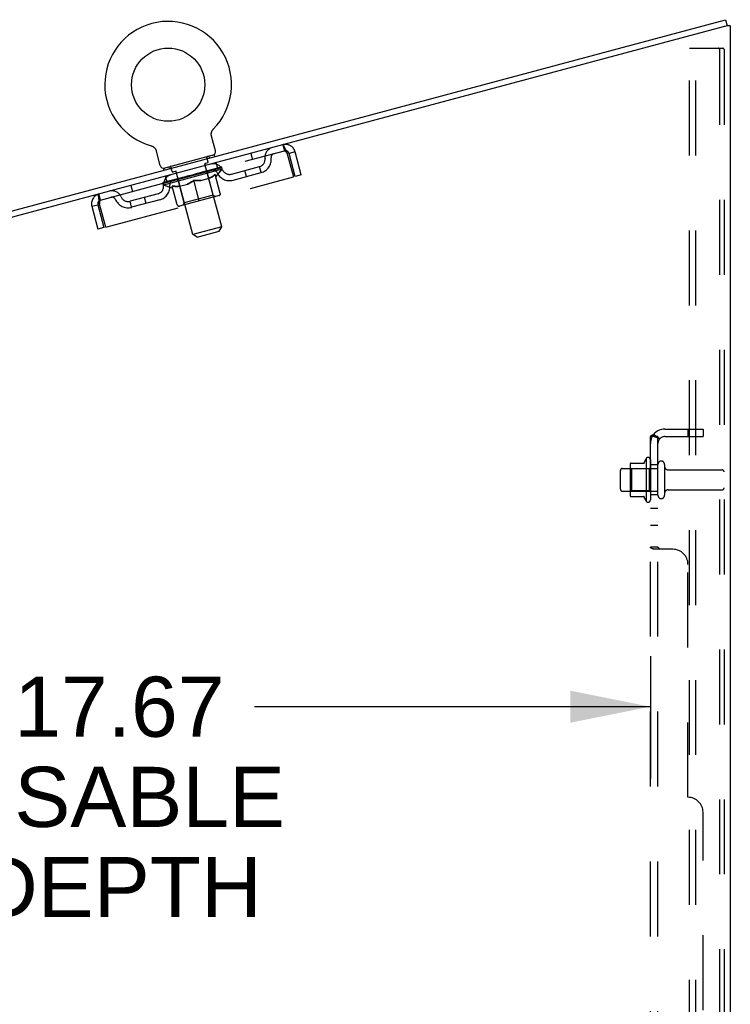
# Model space of a CAD drawing. Header units: inches. Extents: x 0 to 227, y 0 to 147.
# Tile 270 of 272: x 125 to 137, y 90 to 106. Entities that reach past the tile are written whole.
import ezdxf

# ---------------------------------------------------------------- set-up
doc = ezdxf.new("R2010")
doc.units = ezdxf.units.IN
doc.header["$LTSCALE"] = 12.466667
doc.header["$MEASUREMENT"] = 0
doc.linetypes.add('HIDDEN', pattern=[0.2, 0.1, -0.1])
doc.layers.get('0').update_dxf_attribs({"linetype": 'CONTINUOUS'})
for name, color, linetype in [('DEFAULT_2', 8, 'HIDDEN'), ('DIMENSIONS', 7, 'CONTINUOUS'), ('SUBPANEL', 7, 'CONTINUOUS')]:
    doc.layers.add(name, color=color, linetype=linetype)
doc.styles.get("Standard").update_dxf_attribs({"font": 'arial.ttf'})
doc.dimstyles.new('DIMSTYLE_1', dxfattribs={"dimtxt": 1, "dimasz": 1.333333, "dimexe": 0.09, "dimexo": 0.07, "dimgap": 0.0375, "dimtad": 0, "dimtih": 1, "dimtoh": 1, "dimzin": 4, "dimdsep": 46, "dimtxsty": 'Standard', "dimblk": '_FILLED', "dimblk1": '_FILLED', "dimblk2": '_FILLED', "dimcen": 0.09, "dimadec": 3, "dimazin": 1, "dimtfac": 1, "dimtdec": 3, "dimtofl": 0, "dimtmove": 0, "dimatfit": 3, "dimldrblk": '_FILLED', "dimfxl": 0, "dimtolj": 1, "dimtzin": 4, "dimarcsym": 0})

# ---------------------------------------------------------------- blocks, each defined once
blk = doc.blocks.new('_FILLED')
at = {"color": 0, "linetype": 'ByBlock'}
blk.add_solid([(0, 0), (-1, 0.2), (-1, -0.2)], dxfattribs=at)
blk = doc.blocks.new('*D10')
at = {"layer": 'DIMENSIONS', "color": 2, "linetype": 'Continuous'}
for p, q in [((118.103, 95.809), (118.103, 93.768)), ((135.769, 95.809), (135.769, 93.768)), ((118.103, 94.968), (124.688, 94.968)), ((135.769, 94.968), (129.183, 94.968))]:
    blk.add_line(p, q, dxfattribs=at)
at = {"layer": 'DIMENSIONS', "color": 2, "linetype": 'Continuous', "xscale": 1.3333333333, "yscale": 1.3333333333, "zscale": 1.3333333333, "rotation": 180}
blk.add_blockref('_FILLED', (118.103, 94.968), dxfattribs=at)
at = {"layer": 'DIMENSIONS', "color": 2, "linetype": 'Continuous', "xscale": 1.3333333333, "yscale": 1.3333333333, "zscale": 1.3333333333}
blk.add_blockref('_FILLED', (135.769, 94.968), dxfattribs=at)
at = {"layer": 'DIMENSIONS', "color": 2, "linetype": 'Continuous', "insert": (126.936, 95.468), "char_height": 1, "width": 5.50186, "attachment_point": 2, "line_spacing_factor": 0.9}
blk.add_mtext('17.67\\PUSABLE\\PDEPTH', dxfattribs=at)

msp = doc.modelspace()

# ---------------------------------------------------------------- linework, layer by layer
at = {"color": 7, "linetype": 'Continuous'}
for p, q in [((119.164, 101.614), (137.017, 106.398)), ((137.017, 106.398), (137.044, 106.297)), ((137.046, 106.298), (137.044, 106.298)), ((128.466, 104.509), (128.467, 104.514)), ((128.467, 104.518), (128.469, 104.522)), ((128.467, 104.514), (128.467, 104.518)), ((128.469, 104.522), (128.47, 104.526)), ((128.47, 104.526), (128.471, 104.53)), ((128.471, 104.53), (128.472, 104.534)), ((128.472, 104.534), (128.474, 104.538)), ((128.474, 104.538), (128.476, 104.542)), ((128.476, 104.542), (128.478, 104.546)), ((128.478, 104.546), (128.48, 104.55)), ((128.48, 104.55), (128.482, 104.554)), ((128.482, 104.554), (128.484, 104.558)), ((128.484, 104.558), (128.486, 104.561)), ((128.486, 104.561), (128.489, 104.565)), ((128.489, 104.565), (128.492, 104.568)), ((128.492, 104.568), (128.494, 104.572)), ((128.494, 104.572), (128.496, 104.573)), ((128.494, 104.572), (128.496, 104.573)), ((128.496, 104.573), (128.498, 104.575)), ((128.498, 104.575), (128.5, 104.578)), ((128.5, 104.578), (128.5, 104.578)), ((128.465, 104.505), (128.466, 104.509)), ((128.465, 104.501), (128.465, 104.505)), ((128.465, 104.496), (128.465, 104.501)), ((128.465, 104.492), (128.465, 104.496)), ((128.465, 104.488), (128.465, 104.492)), ((128.465, 104.483), (128.465, 104.488)), ((128.469, 104.458), (128.468, 104.462)), ((128.533, 104.218), (128.469, 104.458)), ((127.464, 104.3), (127.464, 104.3)), ((127.464, 104.3), (127.468, 104.299)), ((127.468, 104.299), (127.472, 104.298)), ((127.472, 104.298), (127.476, 104.296)), ((127.476, 104.296), (127.48, 104.295)), ((127.48, 104.295), (127.484, 104.293)), ((127.484, 104.293), (127.488, 104.291)), ((127.488, 104.291), (127.492, 104.289)), ((127.492, 104.289), (127.496, 104.287)), ((127.496, 104.287), (127.499, 104.284)), ((127.499, 104.284), (127.503, 104.282)), ((127.503, 104.282), (127.506, 104.279)), ((127.506, 104.279), (127.51, 104.276)), ((127.51, 104.277), (127.513, 104.274)), ((127.513, 104.274), (127.516, 104.271)), ((127.516, 104.271), (127.519, 104.268)), ((127.519, 104.268), (127.522, 104.265)), ((127.522, 104.265), (127.525, 104.261)), ((127.525, 104.261), (127.528, 104.258)), ((127.528, 104.258), (127.531, 104.255)), ((127.531, 104.255), (127.533, 104.251)), ((127.533, 104.251), (127.536, 104.247)), ((127.536, 104.247), (127.538, 104.244)), ((127.538, 104.244), (127.54, 104.24)), ((127.616, 103.972), (127.551, 104.212)), ((128.513, 104.15), (127.667, 103.923)), ((128.513, 104.15), (128.52, 104.121)), ((127.667, 103.923), (127.675, 103.895))]:
    msp.add_line(p, q, dxfattribs=at)
at = {"color": 3, "linetype": 'Continuous'}
for p, q in [((136.981, 106.28), (119.191, 101.513)), ((136.993, 106.284), (136.981, 106.28)), ((137.005, 106.287), (136.993, 106.284)), ((137.046, 106.298), (137.005, 106.287)), ((137.098, 106.298), (137.046, 106.298)), ((137.098, 106.298), (137.098, 41.721))]:
    msp.add_line(p, q, dxfattribs=at)
at = {"color": 7, "linetype": 'Continuous'}
for points in [[(128.468, 104.462), (128.467, 104.466), (128.466, 104.47), (128.466, 104.475), (128.465, 104.479), (128.465, 104.483)], [(128.468, 104.462), (128.467, 104.466), (128.466, 104.47), (128.466, 104.475), (128.465, 104.479)], [(127.54, 104.24), (127.542, 104.236), (127.544, 104.232), (127.546, 104.228), (127.547, 104.224), (127.549, 104.22), (127.55, 104.216), (127.551, 104.212)], [(127.549, 104.22), (127.55, 104.216), (127.551, 104.212)]]:
    msp.add_lwpolyline(points, dxfattribs=at)
msp.add_circle((127.747, 105.316), 0.609, dxfattribs=at)
for centre, radius, start, end in [((127.747, 105.316), 1.054, 315.3993, 254.6007), ((128.475, 104.202), 0.06, 285, 15), ((127.674, 103.987), 0.06, 195, 285)]:
    msp.add_arc(centre, radius, start, end, dxfattribs=at)
at = {"layer": 'DEFAULT_2', "color": 8, "linetype": 'HIDDEN'}
for p, q in [((136.418, 41.805), (136.418, 105.923)), ((136.418, 105.923), (136.899, 105.923)), ((136.522, 41.805), (136.522, 105.923)), ((136.899, 105.923), (136.972, 105.923)), ((136.92, 105.893), (136.92, 41.835)), ((136.994, 105.893), (136.994, 41.835)), ((126.622, 103.397), (129.681, 104.217)), ((127.464, 104.3), (127.464, 104.3)), ((127.47, 104.298), (127.472, 104.298)), ((129.654, 104.317), (129.681, 104.217)), ((129.858, 104.199), (129.758, 104.172)), ((129.961, 103.817), (129.858, 104.199)), ((128.413, 104.03), (128.392, 104.107)), ((128.423, 104.126), (128.431, 104.097)), ((129.121, 104.174), (129.148, 104.074)), ((129.729, 104.164), (129.831, 103.782)), ((129.86, 103.79), (129.758, 104.172)), ((128.648, 103.909), (127.67, 103.647)), ((127.677, 103.68), (128.626, 103.934)), ((127.757, 103.947), (127.764, 103.918)), ((127.814, 103.87), (127.793, 103.947)), ((127.883, 103.878), (127.826, 103.862)), ((128.157, 102.823), (127.878, 103.866)), ((128.294, 103.847), (128.339, 103.86)), ((128.314, 103.85), (128.312, 103.858)), ((128.318, 103.854), (128.317, 103.859)), ((128.406, 104.018), (128.349, 104.002)), ((128.352, 103.863), (128.399, 103.876)), ((128.352, 103.861), (128.352, 103.863)), ((128.638, 102.952), (128.359, 103.995)), ((128.371, 103.866), (128.37, 103.868)), ((128.379, 103.868), (128.379, 103.87)), ((128.383, 103.869), (128.381, 103.875)), ((128.387, 103.87), (128.386, 103.873)), ((128.391, 103.871), (128.39, 103.874)), ((128.395, 103.875), (128.394, 103.88)), ((128.403, 103.877), (128.559, 103.918)), ((128.404, 103.874), (128.403, 103.877)), ((128.425, 103.88), (128.424, 103.882)), ((128.427, 103.881), (128.427, 103.883)), ((128.439, 103.884), (128.438, 103.89)), ((128.448, 103.886), (128.447, 103.889)), ((128.455, 103.888), (128.454, 103.891)), ((128.458, 103.889), (128.458, 103.892)), ((128.465, 103.894), (128.464, 103.899)), ((128.467, 103.891), (128.466, 103.894)), ((128.483, 103.896), (128.481, 103.9)), ((128.483, 103.896), (128.482, 103.898)), ((128.497, 103.899), (128.496, 103.902)), ((128.508, 103.902), (128.507, 103.905)), ((128.511, 103.903), (128.511, 103.906)), ((128.514, 103.904), (128.513, 103.907)), ((128.517, 103.905), (128.516, 103.907)), ((128.517, 103.905), (128.516, 103.907)), ((128.522, 103.906), (128.522, 103.909)), ((128.525, 103.91), (128.524, 103.915)), ((128.524, 103.907), (128.524, 103.909)), ((128.525, 103.907), (128.524, 103.909)), ((128.574, 103.92), (128.547, 104.021)), ((128.548, 103.79), (128.648, 103.909)), ((128.562, 103.917), (128.561, 103.919)), ((128.564, 103.917), (128.563, 103.92)), ((128.574, 103.923), (128.573, 103.928)), ((128.597, 103.926), (128.596, 103.929)), ((128.598, 103.927), (128.598, 103.929)), ((128.61, 103.933), (128.609, 103.938)), ((128.619, 103.932), (128.618, 103.935)), ((128.62, 103.932), (128.619, 103.935)), ((128.626, 103.934), (128.626, 103.937)), ((128.632, 103.938), (128.631, 103.944)), ((128.648, 103.909), (128.638, 103.946)), ((128.8, 103.828), (129.266, 103.953)), ((129.052, 103.788), (129.025, 103.889)), ((129.293, 103.853), (129.266, 103.953)), ((126.709, 102.946), (129.831, 103.782)), ((127.729, 103.694), (127.702, 103.794)), ((127.727, 103.696), (127.726, 103.701)), ((127.739, 103.696), (127.739, 103.699)), ((127.741, 103.697), (127.741, 103.7)), ((127.898, 103.742), (127.743, 103.7)), ((127.776, 103.709), (127.775, 103.714)), ((127.778, 103.707), (127.777, 103.709)), ((127.779, 103.707), (127.778, 103.709)), ((127.781, 103.708), (127.78, 103.71)), ((127.786, 103.709), (127.786, 103.712)), ((127.786, 103.709), (127.786, 103.711)), ((127.789, 103.71), (127.788, 103.712)), ((127.792, 103.71), (127.791, 103.714)), ((127.795, 103.711), (127.794, 103.714)), ((127.806, 103.714), (127.805, 103.717)), ((127.82, 103.718), (127.819, 103.723)), ((127.82, 103.718), (127.819, 103.72)), ((127.837, 103.725), (127.835, 103.73)), ((127.836, 103.722), (127.835, 103.725)), ((127.845, 103.725), (127.844, 103.727)), ((127.848, 103.726), (127.847, 103.728)), ((127.855, 103.727), (127.854, 103.73)), ((127.864, 103.73), (127.862, 103.735)), ((127.876, 103.733), (127.875, 103.735)), ((127.878, 103.734), (127.877, 103.736)), ((127.899, 103.739), (127.898, 103.742)), ((127.95, 103.755), (127.902, 103.743)), ((127.906, 103.744), (127.905, 103.749)), ((127.912, 103.743), (127.912, 103.745)), ((127.916, 103.744), (127.915, 103.746)), ((128.015, 103.35), (127.918, 103.711)), ((127.921, 103.745), (127.919, 103.751)), ((127.924, 103.746), (127.923, 103.748)), ((127.932, 103.748), (127.932, 103.75)), ((127.951, 103.753), (127.95, 103.755)), ((128.008, 103.771), (127.962, 103.759)), ((127.979, 103.761), (127.978, 103.763)), ((127.984, 103.765), (127.982, 103.77)), ((127.987, 103.763), (127.986, 103.765)), ((127.989, 103.763), (127.987, 103.77)), ((127.991, 103.764), (127.99, 103.766)), ((127.997, 103.765), (127.996, 103.768)), ((128.009, 103.769), (128.008, 103.771)), ((128.07, 103.788), (128.028, 103.776)), ((128.039, 103.777), (128.038, 103.779)), ((128.063, 103.786), (128.121, 103.805)), ((128.066, 103.787), (128.065, 103.792)), ((128.066, 103.787), (128.065, 103.792)), ((128.065, 103.792), (128.065, 103.792)), ((128.067, 103.784), (128.066, 103.787)), ((128.07, 103.785), (128.069, 103.788)), ((128.071, 103.785), (128.07, 103.788)), ((128.071, 103.785), (128.07, 103.788)), ((128.098, 103.795), (128.147, 103.808)), ((128.103, 103.794), (128.102, 103.796)), ((128.106, 103.797), (128.105, 103.8)), ((128.122, 103.802), (128.121, 103.805)), ((128.135, 103.803), (128.135, 103.805)), ((128.149, 103.815), (128.239, 103.833)), ((128.151, 103.809), (128.149, 103.815)), ((128.149, 103.809), (128.149, 103.809)), ((128.149, 103.806), (128.149, 103.809)), ((128.15, 103.806), (128.149, 103.809)), ((128.153, 103.807), (128.153, 103.81)), ((128.154, 103.807), (128.153, 103.81)), ((128.153, 103.81), (128.153, 103.81)), ((128.167, 103.814), (128.204, 103.823)), ((128.168, 103.811), (128.167, 103.814)), ((128.265, 103.383), (128.173, 103.726)), ((128.201, 103.82), (128.2, 103.822)), ((128.232, 103.828), (128.231, 103.831)), ((128.232, 103.831), (128.274, 103.842)), ((128.232, 103.828), (128.232, 103.831)), ((128.233, 103.829), (128.232, 103.831)), ((128.234, 103.837), (128.234, 103.837)), ((128.235, 103.832), (128.234, 103.837)), ((128.236, 103.832), (128.234, 103.837)), ((128.236, 103.83), (128.235, 103.832)), ((128.264, 103.837), (128.264, 103.839)), ((128.291, 103.722), (128.43, 103.759)), ((128.294, 103.845), (128.294, 103.847)), ((128.306, 103.848), (128.306, 103.851)), ((128.312, 103.85), (128.311, 103.852)), ((128.316, 103.851), (128.315, 103.853)), ((128.324, 103.853), (128.324, 103.856)), ((128.498, 103.479), (128.401, 103.841)), ((128.615, 103.508), (128.531, 103.822)), ((128.54, 103.788), (128.548, 103.79)), ((128.827, 103.728), (129.293, 103.853)), ((129.961, 103.817), (129.86, 103.79)), ((127.129, 103.64), (127.155, 103.54)), ((127.67, 103.647), (127.661, 103.684)), ((127.669, 103.68), (127.668, 103.686)), ((127.816, 103.594), (127.67, 103.647)), ((127.677, 103.68), (127.676, 103.682)), ((127.684, 103.681), (127.683, 103.684)), ((127.684, 103.682), (127.684, 103.684)), ((127.691, 103.686), (127.69, 103.691)), ((127.705, 103.687), (127.704, 103.69)), ((127.706, 103.687), (127.705, 103.69)), ((127.899, 103.316), (127.815, 103.63)), ((127.816, 103.594), (127.824, 103.596)), ((127.934, 103.626), (128.073, 103.663)), ((126.622, 103.397), (126.596, 103.498)), ((127.58, 103.501), (127.113, 103.376)), ((127.14, 103.276), (127.113, 103.376)), ((127.606, 103.401), (127.14, 103.276)), ((127.381, 103.341), (127.354, 103.441)), ((128.594, 103.472), (127.936, 103.295)), ((128.498, 103.479), (128.015, 103.35)), ((128.498, 103.479), (128.537, 103.456)), ((126.477, 103.293), (126.578, 103.32)), ((126.477, 103.293), (126.58, 102.911)), ((126.578, 103.32), (126.68, 102.938)), ((126.709, 102.946), (126.607, 103.328)), ((128.015, 103.35), (127.993, 103.311)), ((126.68, 102.938), (126.58, 102.911)), ((128.638, 102.952), (128.157, 102.823)), ((128.231, 102.78), (128.596, 102.878)), ((128.596, 102.878), (128.638, 102.952)), ((128.231, 102.78), (128.157, 102.823)), ((135.433, 98.998), (135.433, 98.487)), ((135.453, 98.926), (135.433, 98.946)), ((135.443, 99.02), (135.671, 99.02)), ((135.699, 99.098), (135.699, 98.387)), ((135.749, 98.926), (135.769, 98.946)), ((135.769, 99.077), (135.769, 98.408)), ((135.894, 98.485), (135.894, 99)), ((136.004, 99), (136.004, 98.485)), ((135.269, 98.585), (135.269, 98.9)), ((135.299, 98.93), (135.894, 98.93)), ((135.453, 98.926), (135.453, 98.559)), ((135.749, 98.926), (135.453, 98.926)), ((135.749, 98.926), (135.749, 98.559)), ((136.066, 98.907), (136.964, 98.907)), ((135.299, 98.555), (135.894, 98.555)), ((135.453, 98.559), (135.433, 98.539)), ((135.443, 98.465), (135.671, 98.465)), ((135.749, 98.559), (135.453, 98.559)), ((135.749, 98.559), (135.769, 98.539)), ((136.066, 98.577), (136.964, 98.577))]:
    msp.add_line(p, q, dxfattribs=at)
for points in [[(136.91, 105.919), (136.905, 105.922), (136.899, 105.923)], [(136.91, 105.919), (136.914, 105.914), (136.917, 105.908), (136.919, 105.901), (136.92, 105.893)], [(136.983, 105.919), (136.978, 105.922), (136.972, 105.923)], [(136.983, 105.919), (136.987, 105.914), (136.991, 105.908), (136.993, 105.901), (136.994, 105.893)], [(129.654, 104.317), (129.656, 104.317), (129.659, 104.314), (129.663, 104.31), (129.667, 104.303), (129.672, 104.295), (129.677, 104.285), (129.682, 104.274), (129.688, 104.261), (129.694, 104.247), (129.701, 104.232), (129.708, 104.216), (129.715, 104.199), (129.722, 104.182), (129.729, 104.164)], [(129.681, 104.217), (129.683, 104.217), (129.686, 104.216), (129.688, 104.215), (129.691, 104.213), (129.694, 104.21), (129.698, 104.207), (129.701, 104.203), (129.705, 104.199), (129.709, 104.194), (129.713, 104.188), (129.717, 104.182), (129.721, 104.177), (129.725, 104.17), (129.729, 104.164)], [(128.173, 103.726), (128.155, 103.713), (128.137, 103.701), (128.119, 103.69), (128.102, 103.679), (128.084, 103.67), (128.066, 103.661)], [(128.073, 103.663), (128.09, 103.672), (128.107, 103.681), (128.124, 103.691), (128.14, 103.701), (128.157, 103.713), (128.174, 103.725)], [(128.299, 103.724), (128.279, 103.722), (128.258, 103.721), (128.238, 103.721), (128.217, 103.722), (128.195, 103.724), (128.173, 103.726)], [(128.174, 103.725), (128.194, 103.723), (128.214, 103.721), (128.234, 103.72), (128.254, 103.72), (128.273, 103.72), (128.291, 103.722)], [(128.531, 103.822), (128.513, 103.809), (128.495, 103.797), (128.478, 103.785), (128.46, 103.775), (128.442, 103.766), (128.424, 103.757)], [(128.43, 103.759), (128.447, 103.767), (128.464, 103.776), (128.481, 103.786), (128.498, 103.797), (128.515, 103.809), (128.531, 103.821)], [(127.94, 103.627), (127.92, 103.626), (127.9, 103.625), (127.879, 103.625), (127.858, 103.626), (127.837, 103.628), (127.815, 103.63)], [(127.816, 103.629), (127.836, 103.627), (127.857, 103.625), (127.877, 103.624), (127.896, 103.624), (127.915, 103.625), (127.934, 103.626)], [(126.607, 103.328), (126.604, 103.346), (126.602, 103.365), (126.599, 103.383), (126.597, 103.4), (126.595, 103.417), (126.594, 103.432), (126.592, 103.446), (126.591, 103.459), (126.591, 103.47), (126.591, 103.479), (126.591, 103.487), (126.592, 103.492), (126.594, 103.496), (126.596, 103.498)], [(126.607, 103.328), (126.607, 103.335), (126.608, 103.342), (126.608, 103.35), (126.609, 103.357), (126.61, 103.363), (126.61, 103.369), (126.611, 103.375), (126.612, 103.38), (126.614, 103.385), (126.615, 103.389), (126.617, 103.392), (126.618, 103.394), (126.62, 103.396), (126.622, 103.397)]]:
    msp.add_lwpolyline(points, dxfattribs=at)
for centre, radius, start, end in [((129.524, 104.109), 0.167, 105, 186.9284), ((129.697, 104.156), 0.167, 15, 105), ((129.697, 104.156), 0.063, 15, 105), ((128.402, 104.11), 0.01, 105, 195), ((128.403, 104.027), 0.01, 285, 15), ((129.234, 104.074), 0.125, 285, 6.9284), ((129.234, 104.074), 0.229, 285, 7.0137), ((129.523, 104.11), 0.0625, 105, 187.0137), ((127.783, 103.944), 0.01, 15, 105), ((127.823, 103.872), 0.01, 195, 285), ((127.868, 103.863), 0.01, 15, 105), ((128.369, 103.997), 0.01, 105, 195), ((128.432, 103.849), 0.0318, 105, 195), ((128.499, 103.835), 0.167, 23.0716, 105), ((128.499, 103.835), 0.0625, 22.9863, 105), ((128.767, 103.949), 0.229, 202.9863, 285), ((128.767, 103.949), 0.125, 203.0716, 285), ((127.837, 103.657), 0.167, 105, 186.9284), ((127.836, 103.658), 0.0625, 105, 187.0137), ((127.888, 103.703), 0.0318, 15, 105), ((126.812, 103.383), 0.167, 23.0716, 105), ((127.547, 103.622), 0.125, 285, 6.9284), ((127.547, 103.622), 0.229, 285, 7.0137), ((126.639, 103.336), 0.167, 105, 195), ((126.639, 103.336), 0.063, 105, 195), ((126.812, 103.383), 0.0625, 22.9863, 105), ((127.081, 103.497), 0.229, 202.9863, 285), ((127.081, 103.497), 0.125, 203.0716, 285), ((128.587, 103.5), 0.0296, 285, 15), ((127.928, 103.324), 0.0296, 195, 285), ((135.73, 99.077), 0.0384, 0, 145.5503), ((135.443, 99.01), 0.01, 90, 174.8062), ((135.574, 98.998), 0.141, 174.7919, 180), ((135.652, 99.03), 0.01, 270, 336.0321), ((136.299, 98.742), 0.698, 149.3369, 156.0321), ((135.949, 99), 0.055, 0, 180), ((136.066, 98.97), 0.0625, 180, 270), ((135.299, 98.9), 0.03, 90, 180), ((136.964, 98.877), 0.03, 0, 90), ((135.299, 98.585), 0.03, 180, 270), ((135.574, 98.487), 0.141, 180, 185.2081), ((135.443, 98.475), 0.01, 185.1938, 270), ((135.652, 98.455), 0.01, 23.9679, 90), ((136.299, 98.742), 0.698, 203.9679, 210.6631), ((135.949, 98.485), 0.055, 180, 360), ((136.066, 98.515), 0.0625, 90, 180), ((136.964, 98.607), 0.03, 270, 360), ((135.73, 98.408), 0.0384, 214.4497, 360)]:
    msp.add_arc(centre, radius, start, end, dxfattribs=at)
for centre, major_axis, ratio, start_param, end_param in [((128.181, 103.813), (0.151, 0.05), 0.020645, 0.448184, 1.488034), ((128.149, 103.815), (0.481, 0.159), 0.020645, -1.397439, -1.222906), ((128.272, 103.838), (0.151, 0.049), 0.030195, 0.622307, 1.662158), ((128.467, 103.89), (0.155, 0.032), 0.020645, 2.893995, 3.933846), ((128.149, 103.815), (0.496, 0.103), 0.020645, 1.048373, 1.222906), ((128.359, 103.861), (0.151, 0.048), 0.038841, 0.79662, 1.836471), ((128.149, 103.815), (0.482, 0.157), 0.030195, -1.223315, -1.048783), ((128.276, 103.835), (0.125, 0.04), 0.038841, 0.477686, 1.026733), ((128.499, 103.895), (0.129, 0.027), 0.020645, 2.57506, 3.124108), ((128.536, 103.908), (0.155, 0.033), 0.030195, 2.719872, 3.759723), ((128.44, 103.883), (0.151, 0.047), 0.046319, 0.971151, 2.011002), ((128.274, 103.832), (0.151, 0.048), 0.038841, 0.622087, 0.715366), ((128.537, 103.903), (0.155, 0.032), 0.020645, 2.719462, 2.812741), ((128.149, 103.815), (0.496, 0.105), 0.030195, 0.87425, 1.048783), ((128.149, 103.815), (0.483, 0.154), 0.038841, -1.049002, -0.874469), ((128.356, 103.856), (0.126, 0.039), 0.046319, 0.652216, 1.201263), ((128.513, 103.902), (0.152, 0.046), 0.052395, 1.1459, 2.185751), ((128.553, 103.909), (0.129, 0.027), 0.030195, 2.400937, 2.949985), ((128.593, 103.923), (0.155, 0.034), 0.038841, 2.545558, 3.585409), ((128.43, 103.876), (0.126, 0.038), 0.052395, 0.826965, 1.376012), ((128.361, 103.856), (0.151, 0.047), 0.046319, 0.796618, 0.889896), ((128.594, 103.918), (0.155, 0.033), 0.030195, 2.545339, 2.638617), ((128.574, 103.918), (0.152, 0.044), 0.05688, 1.320842, 2.360692), ((128.149, 103.815), (0.495, 0.108), 0.038841, 0.699936, 0.874469), ((128.149, 103.815), (0.484, 0.15), 0.046319, -0.874471, -0.699939), ((128.636, 103.935), (0.155, 0.035), 0.046319, 2.371028, 3.410879), ((128.595, 103.92), (0.128, 0.028), 0.038841, 2.226624, 2.775671), ((128.622, 103.931), (0.153, 0.043), 0.05963, 1.495927, 2.535778), ((128.495, 103.894), (0.126, 0.037), 0.05688, 1.001907, 1.550954), ((128.665, 103.943), (0.154, 0.036), 0.052395, 2.196279, 3.23613), ((128.624, 103.928), (0.128, 0.029), 0.046319, 2.052093, 2.601141), ((128.442, 103.877), (0.152, 0.046), 0.052395, 0.971367, 1.064645), ((128.656, 103.94), (0.153, 0.041), 0.060556, 1.671089, 2.71094), ((128.637, 103.93), (0.155, 0.034), 0.038841, 2.371026, 2.464304), ((128.678, 103.946), (0.154, 0.038), 0.05688, 2.021337, 3.061188), ((128.149, 103.815), (0.494, 0.112), 0.046319, 0.525406, 0.699939), ((128.149, 103.815), (0.485, 0.146), 0.052395, -0.699723, -0.52519), ((128.675, 103.945), (0.153, 0.039), 0.05963, 1.846251, 2.886102), ((128.55, 103.908), (0.126, 0.035), 0.05963, 1.176993, 1.72604), ((128.638, 103.932), (0.128, 0.03), 0.052395, 1.877344, 2.426392), ((128.593, 103.92), (0.127, 0.034), 0.060556, 1.352155, 1.901202), ((128.637, 103.932), (0.128, 0.031), 0.05688, 1.702402, 2.25145), ((128.622, 103.928), (0.127, 0.033), 0.05963, 1.527317, 2.076364), ((128.514, 103.897), (0.152, 0.044), 0.05688, 1.146309, 1.239587), ((128.666, 103.938), (0.155, 0.035), 0.046319, 2.196495, 2.289773), ((128.149, 103.815), (0.493, 0.116), 0.052395, 0.350657, 0.52519), ((128.149, 103.815), (0.486, 0.141), 0.05688, -0.524781, -0.350248), ((128.575, 103.913), (0.153, 0.043), 0.05963, 1.321394, 1.414673), ((128.679, 103.941), (0.154, 0.036), 0.052395, 2.021746, 2.115024), ((128.149, 103.815), (0.492, 0.121), 0.05688, 0.175715, 0.350248), ((128.149, 103.815), (0.488, 0.136), 0.05963, -0.349695, -0.175162), ((128.624, 103.926), (0.153, 0.041), 0.060556, 1.496556, 1.589835), ((128.676, 103.94), (0.154, 0.038), 0.05688, 1.846804, 1.940083), ((128.658, 103.935), (0.153, 0.039), 0.05963, 1.671719, 1.764997), ((128.149, 103.815), (0.49, 0.126), 0.05963, 0.000629, 0.175162), ((128.149, 103.815), (0.489, 0.131), 0.060556, -0.174533, 0), ((127.648, 103.67), (0.153, 0.041), 0.060556, 0.430652, 1.470503), ((127.682, 103.679), (0.153, 0.039), 0.05963, 0.605815, 1.645666), ((127.629, 103.665), (0.153, 0.043), 0.05963, 0.25549, 1.295341), ((127.684, 103.676), (0.126, 0.035), 0.05963, 1.065228, 1.614276), ((127.668, 103.672), (0.126, 0.037), 0.05688, 0.890143, 1.43919), ((127.713, 103.684), (0.127, 0.034), 0.060556, 1.240391, 1.789438), ((127.73, 103.692), (0.154, 0.038), 0.05688, 0.7809, 1.820751), ((127.626, 103.664), (0.152, 0.044), 0.05688, 0.080405, 1.120256), ((128.149, 103.815), (0.492, 0.121), 0.05688, -2.791345, -2.616812), ((128.149, 103.815), (0.485, 0.146), 0.052395, 2.616403, 2.790936), ((127.668, 103.672), (0.126, 0.038), 0.052395, 0.715201, 1.264248), ((127.756, 103.696), (0.127, 0.033), 0.05963, 1.415553, 1.9646), ((127.791, 103.709), (0.154, 0.036), 0.052395, 0.955842, 1.995693), ((127.639, 103.668), (0.152, 0.046), 0.052395, -0.094537, 0.945314), ((128.149, 103.815), (0.493, 0.116), 0.052395, -2.616403, -2.44187), ((128.149, 103.815), (0.484, 0.15), 0.046319, 2.441654, 2.616187), ((127.793, 103.704), (0.154, 0.038), 0.05688, 1.902006, 1.995284), ((127.64, 103.663), (0.151, 0.047), 0.046319, 0.851819, 0.945098), ((127.682, 103.676), (0.126, 0.039), 0.046319, 0.540452, 1.089499), ((127.811, 103.71), (0.128, 0.031), 0.05688, 1.590638, 2.139686), ((127.863, 103.728), (0.155, 0.035), 0.046319, 1.130591, 2.170442), ((127.668, 103.676), (0.151, 0.047), 0.046319, -0.269286, 0.770565), ((128.149, 103.815), (0.494, 0.112), 0.046319, -2.441654, -2.267121), ((128.149, 103.815), (0.483, 0.154), 0.038841, 2.267123, 2.441656), ((127.865, 103.723), (0.154, 0.036), 0.052395, 2.076947, 2.170226), ((127.669, 103.67), (0.151, 0.048), 0.038841, 0.677289, 0.770567), ((127.711, 103.683), (0.125, 0.04), 0.038841, 0.365921, 0.914969), ((127.876, 103.728), (0.128, 0.03), 0.052395, 1.76558, 2.314627), ((127.944, 103.75), (0.155, 0.034), 0.038841, 1.305122, 2.344973), ((128.149, 103.815), (0.495, 0.108), 0.038841, -2.267123, -2.092591), ((127.711, 103.687), (0.151, 0.048), 0.038841, -0.443817, 0.596034), ((128.149, 103.815), (0.482, 0.157), 0.030195, 2.09281, 2.267343), ((127.946, 103.745), (0.155, 0.035), 0.046319, 2.251696, 2.344975), ((127.713, 103.682), (0.151, 0.049), 0.030195, 0.502975, 0.596254), ((127.753, 103.695), (0.125, 0.041), 0.030195, 0.191608, 0.740655), ((127.95, 103.748), (0.128, 0.029), 0.046319, 1.940329, 2.489376), ((127.768, 103.702), (0.151, 0.049), 0.030195, -0.61813, 0.421721), ((128.032, 103.773), (0.155, 0.033), 0.030195, 1.479435, 2.519286), ((128.149, 103.815), (0.496, 0.105), 0.030195, -2.09281, -1.918277), ((128.149, 103.815), (0.481, 0.159), 0.020645, 1.918687, 2.09322), ((128.033, 103.768), (0.155, 0.034), 0.038841, 2.426227, 2.519505), ((127.769, 103.697), (0.151, 0.05), 0.020645, 0.328852, 0.422131), ((127.807, 103.709), (0.125, 0.041), 0.020645, 0.017485, 0.566532), ((128.03, 103.769), (0.128, 0.028), 0.038841, 2.11486, 2.663907), ((127.836, 103.721), (0.151, 0.05), 0.020645, -0.792253, 0.247598), ((128.123, 103.797), (0.155, 0.032), 0.020645, 1.653558, 2.693409), ((128.149, 103.815), (0.496, 0.103), 0.020645, -1.918687, -1.744154), ((128.149, 103.815), (0.481, 0.16), 0.010478, 1.744704, 1.919237), ((128.124, 103.792), (0.155, 0.033), 0.030195, 2.60054, 2.693819), ((127.838, 103.716), (0.151, 0.05), 0.010478, 0.154869, 0.248148), ((127.871, 103.726), (0.125, 0.042), 0.010478, 6.126688, 6.675735), ((128.113, 103.791), (0.129, 0.027), 0.030195, 2.289173, 2.83822), ((127.914, 103.742), (0.151, 0.05), 0.010478, -0.966236, -0.000846), ((128.214, 103.822), (0.155, 0.032), 0.010478, 1.827541, 2.867392), ((128.149, 103.815), (0.497, 0.102), 0.010478, -1.744704, -1.570171), ((128.216, 103.817), (0.155, 0.032), 0.020645, 2.774664, 2.867942), ((128.198, 103.814), (0.129, 0.027), 0.020645, 2.463296, 3.012344), ((128.09, 103.789), (0.151, 0.05), 0.010478, 0.274201, 1.314052), ((128.024, 103.767), (0.125, 0.042), 0.010478, -0.000298, 0.504314), ((128.001, 103.759), (0.151, 0.05), 0.010478, 0.192946, 0.399283), ((128.149, 103.815), (0.481, 0.16), 0.010478, -1.578586, -1.396888), ((128.306, 103.841), (0.155, 0.032), 0.010478, 2.948646, 3.041925), ((128.282, 103.836), (0.129, 0.026), 0.010478, 2.637279, 3.142076), ((128.107, 103.79), (0.125, 0.041), 0.020645, 0.129249, 0.678296), ((128.091, 103.783), (0.151, 0.05), 0.020645, 0.273651, 0.366929), ((128.149, 103.815), (0.497, 0.102), 0.010478, 1.222355, 1.396888), ((128.389, 103.869), (0.155, 0.032), 0.010478, -3.140747, -2.175357), ((128.192, 103.813), (0.125, 0.041), 0.030195, 0.303372, 0.852419), ((128.434, 103.877), (0.129, 0.026), 0.010478, 2.749043, 3.29809), ((128.183, 103.808), (0.151, 0.049), 0.030195, 0.447774, 0.541052), ((128.469, 103.885), (0.155, 0.032), 0.010478, 2.893445, 2.986723), ((128.149, 103.815), (0.488, 0.136), 0.05963, 2.96643, 3.140963), ((128.149, 103.815), (0.489, 0.131), 0.060556, -3.141593, -2.96706), ((127.649, 103.665), (0.153, 0.043), 0.05963, 1.376596, 1.469874), ((128.149, 103.815), (0.49, 0.126), 0.05963, -2.96643, -2.791898), ((128.149, 103.815), (0.486, 0.141), 0.05688, 2.791345, 2.965878), ((127.683, 103.674), (0.153, 0.041), 0.060556, 1.551758, 1.645036), ((127.63, 103.66), (0.152, 0.044), 0.05688, 1.20151, 1.294789), ((127.732, 103.687), (0.153, 0.039), 0.05963, 1.72692, 1.820198), ((127.627, 103.659), (0.152, 0.046), 0.052395, 1.026568, 1.119847)]:
    msp.add_ellipse(centre, major_axis=major_axis, ratio=ratio, start_param=start_param, end_param=end_param, dxfattribs=at)
at = {"layer": 'SUBPANEL', "color": 8, "linetype": 'HIDDEN'}
for p, q in [((135.769, 43.774), (135.769, 99.461)), ((135.894, 99.461), (135.769, 99.461)), ((135.823, 99.5), (135.919, 99.42)), ((135.894, 43.774), (135.894, 99.461)), ((136.006, 99.586), (136.644, 99.586)), ((136.006, 99.461), (136.644, 99.461)), ((136.394, 99.586), (136.394, 99.461)), ((136.644, 99.586), (136.644, 99.461)), ((135.894, 98.992), (135.769, 98.992)), ((135.894, 98.492), (135.769, 98.492)), ((135.894, 98.264), (135.769, 98.264)), ((135.894, 97.983), (135.769, 97.983)), ((135.894, 97.621), (135.769, 97.621)), ((135.806, 97.596), (135.802, 97.597)), ((135.809, 97.594), (135.806, 97.596)), ((136.144, 97.586), (135.823, 97.586)), ((135.92, 97.591), (135.919, 97.593)), ((136.394, 93.461), (136.394, 97.336)), ((136.644, 50.024), (136.644, 93.211))]:
    msp.add_line(p, q, dxfattribs=at)
for points in [[(135.791, 99.481), (135.788, 99.48), (135.785, 99.478), (135.782, 99.477), (135.779, 99.475), (135.776, 99.473), (135.774, 99.472), (135.772, 99.47), (135.771, 99.468), (135.77, 99.466), (135.769, 99.464), (135.769, 99.463), (135.769, 99.461)], [(135.823, 99.5), (135.821, 99.497), (135.818, 99.495), (135.816, 99.493), (135.812, 99.491), (135.809, 99.49), (135.806, 99.488), (135.802, 99.486), (135.798, 99.484), (135.791, 99.481)], [(135.838, 99.461), (135.837, 99.461), (135.836, 99.461), (135.836, 99.461), (135.835, 99.461), (135.835, 99.461), (135.834, 99.461), (135.834, 99.461), (135.834, 99.461)], [(135.834, 99.461), (135.834, 99.461), (135.834, 99.461), (135.834, 99.461), (135.834, 99.461), (135.835, 99.461), (135.835, 99.461), (135.835, 99.461), (135.836, 99.461), (135.836, 99.461), (135.837, 99.461), (135.838, 99.461), (135.838, 99.461), (135.839, 99.461), (135.84, 99.46), (135.84, 99.46), (135.841, 99.46), (135.842, 99.46), (135.842, 99.46), (135.843, 99.46), (135.844, 99.46), (135.844, 99.459), (135.845, 99.459), (135.846, 99.459), (135.847, 99.459), (135.847, 99.459), (135.848, 99.458), (135.849, 99.458), (135.85, 99.458), (135.851, 99.458), (135.851, 99.458), (135.852, 99.457), (135.853, 99.457), (135.854, 99.457), (135.855, 99.457), (135.856, 99.456), (135.856, 99.456), (135.857, 99.456), (135.858, 99.456), (135.859, 99.455), (135.86, 99.455), (135.861, 99.455), (135.862, 99.454), (135.863, 99.454), (135.864, 99.454), (135.865, 99.454), (135.866, 99.453), (135.866, 99.453), (135.867, 99.452), (135.868, 99.452), (135.869, 99.452), (135.87, 99.451), (135.871, 99.451), (135.872, 99.451), (135.873, 99.45), (135.874, 99.45), (135.875, 99.449), (135.876, 99.449), (135.877, 99.449), (135.878, 99.448), (135.879, 99.448), (135.88, 99.447), (135.881, 99.447), (135.882, 99.447), (135.883, 99.446), (135.884, 99.446), (135.885, 99.445), (135.885, 99.445), (135.886, 99.445), (135.887, 99.444), (135.888, 99.444), (135.888, 99.443), (135.889, 99.443), (135.89, 99.443), (135.891, 99.442), (135.891, 99.442), (135.892, 99.442), (135.893, 99.441), (135.893, 99.441), (135.894, 99.44), (135.895, 99.44), (135.895, 99.44), (135.896, 99.439), (135.896, 99.439), (135.897, 99.439), (135.897, 99.439), (135.897, 99.438), (135.898, 99.438), (135.898, 99.438)], [(135.908, 99.438), (135.906, 99.44), (135.904, 99.442), (135.902, 99.444), (135.9, 99.446), (135.899, 99.449), (135.897, 99.451), (135.896, 99.453), (135.895, 99.456), (135.894, 99.458), (135.894, 99.459), (135.894, 99.461)], [(135.898, 99.438), (135.898, 99.438), (135.898, 99.438), (135.898, 99.438), (135.897, 99.438), (135.897, 99.439), (135.897, 99.439), (135.896, 99.439), (135.896, 99.439), (135.896, 99.44), (135.895, 99.44), (135.895, 99.44), (135.894, 99.441)], [(135.919, 99.42), (135.92, 99.421), (135.92, 99.422), (135.92, 99.423), (135.919, 99.424), (135.919, 99.425), (135.918, 99.426), (135.917, 99.427), (135.916, 99.429), (135.915, 99.43), (135.913, 99.432), (135.912, 99.434), (135.908, 99.438)], [(135.769, 97.619), (135.769, 97.62), (135.769, 97.621)], [(135.779, 97.608), (135.776, 97.61), (135.774, 97.612), (135.772, 97.613), (135.771, 97.615), (135.77, 97.617), (135.769, 97.619), (135.769, 97.62), (135.769, 97.621)], [(135.772, 97.613), (135.771, 97.615), (135.77, 97.617)], [(135.802, 97.597), (135.795, 97.6), (135.791, 97.602), (135.788, 97.603), (135.785, 97.605), (135.782, 97.606), (135.779, 97.608), (135.776, 97.61)], [(135.816, 97.591), (135.812, 97.592), (135.809, 97.594)], [(135.823, 97.586), (135.821, 97.588), (135.818, 97.589), (135.816, 97.591)], [(135.904, 97.609), (135.902, 97.61), (135.9, 97.611), (135.899, 97.613), (135.897, 97.614), (135.896, 97.616), (135.895, 97.617), (135.894, 97.619), (135.894, 97.62), (135.894, 97.621)], [(135.9, 97.611), (135.899, 97.613), (135.897, 97.614), (135.896, 97.616), (135.895, 97.617), (135.894, 97.619), (135.894, 97.62), (135.894, 97.621)], [(135.918, 97.596), (135.917, 97.598), (135.916, 97.599), (135.915, 97.6), (135.913, 97.602), (135.912, 97.603), (135.91, 97.605), (135.908, 97.606), (135.904, 97.609)], [(135.919, 97.586), (135.92, 97.588), (135.92, 97.59), (135.92, 97.591), (135.919, 97.593), (135.919, 97.594), (135.918, 97.596), (135.917, 97.598), (135.916, 97.599), (135.915, 97.6), (135.913, 97.602), (135.912, 97.603)], [(135.919, 97.586), (135.92, 97.588), (135.92, 97.59)]]:
    msp.add_lwpolyline(points, dxfattribs=at)
for centre, radius, start, end in [((136.006, 99.349), 0.237, 90, 180), ((136.006, 99.349), 0.112, 90, 180), ((136.144, 97.336), 0.25, 0, 90), ((136.394, 93.211), 0.25, 0, 90)]:
    msp.add_arc(centre, radius, start, end, dxfattribs=at)

# ---------------------------------------------------------------- dimensions: what is measured, and where the dimension line sits
at = {"layer": 'DIMENSIONS', "color": 2, "linetype": 'Continuous'}
dim = msp.add_linear_dim(base=(135.769, 94.968), p1=(118.103, 93.698), p2=(135.769, 93.698), text='<>\\PUSABLE\\PDEPTH', dimstyle='DIMSTYLE_1', dxfattribs=at)
dim.commit()
dim.dimension.update_dxf_attribs({"geometry": '*D10', "text_midpoint": (126.936, 93.468), "dimtype": 160})

doc.saveas('drawing.dxf')
